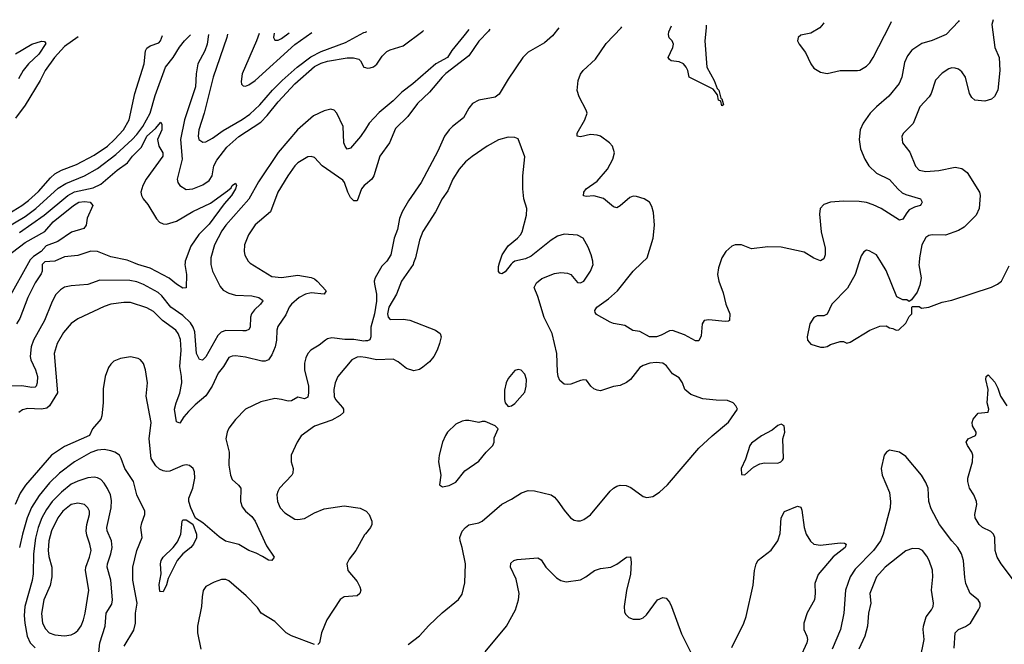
# Model space of a CAD drawing. Header units: inches. Extents: x 1649636 to 1815363, y 506543 to 641975.
# Tile 445 of 656: x 1727896 to 1733888, y 637681 to 641479. Entities that reach past the tile are written whole.
import ezdxf

# ---------------------------------------------------------------- set-up
doc = ezdxf.new("R2010")
doc.units = ezdxf.units.IN
doc.header["$MEASUREMENT"] = 0
for name, color, linetype in [('B7623', 7, 'Continuous'), ('B7624', 7, 'Continuous'), ('B7633', 7, 'Continuous'), ('B7634', 7, 'Continuous')]:
    doc.layers.add(name, color=color, linetype=linetype)

msp = doc.modelspace()

# ---------------------------------------------------------------- linework, layer by layer
at = {"layer": 'B7623', "color": 5}
for points, elevation in [([(1727949.4, 640000), (1727830, 639785.8)], 620), ([(1729059.5, 640000), (1729059.3, 639990), (1729069.1, 639950), (1729115.6, 639855.6), (1729134.8, 639834.8), (1729170, 639816.3), (1729210, 639803.5), (1729310, 639800.2), (1729351, 639790), (1729374.1, 639774.1), (1729375.8, 639770), (1729362.4, 639750), (1729324.4, 639715.6), (1729306.3, 639690), (1729301.3, 639670), (1729299.6, 639610), (1729290, 639595.6), (1729272.3, 639587.7), (1729253.7, 639586.3), (1729150, 639588.1), (1729121.5, 639578.5), (1729102.3, 639557.7), (1729030, 639429.6), (1729008.3, 639408.3), (1728990, 639413.6), (1728972.7, 639450), (1728961.8, 639581.8), (1728952.8, 639610), (1728936.4, 639636.4), (1728890, 639680.2), (1728815.6, 639730), (1728760.5, 639800.5), (1728740, 639820), (1728650, 639869.3), (1728610, 639884.7), (1728566.4, 639893.6), (1728384.4, 639895.6), (1728310, 639868.7), (1728210, 639861.6), (1728170, 639853.1), (1728143.9, 639836.1), (1728115.1, 639804.9), (1728090, 639756.2), (1728047.7, 639650), (1727980.2, 639530), (1727965.7, 639490), (1727960.2, 639430), (1727963.5, 639410), (1727993.4, 639350), (1728004.5, 639310), (1728003.5, 639270), (1727996.2, 639250), (1727990, 639244.8), (1727970, 639241.6), (1727910, 639251.8), (1727830.5, 639250.5)], 660), ([(1728043.1, 640000), (1728033.9, 639990), (1728033.5, 639950), (1728026.6, 639933.4), (1727990, 639878), (1727946.5, 639790), (1727897.9, 639662.1), (1727877.1, 639630)], 640), ([(1729297.6, 640000), (1729298.9, 639998.9), (1729430, 639917.1), (1729490, 639910.8), (1729590, 639925.6), (1729670, 639911), (1729690, 639903.1), (1729706.7, 639890), (1729760.8, 639830), (1729750, 639809), (1729670, 639817.8), (1729636.5, 639810), (1729596.5, 639790), (1729550, 639749.8), (1729535.5, 639730), (1729515.1, 639684.9), (1729467.7, 639612.3), (1729461.9, 639590), (1729459.5, 639530), (1729450.9, 639490), (1729430, 639440.9), (1729410, 639409.9), (1729390, 639403.4), (1729370, 639403.4), (1729270, 639427.6), (1729210, 639434.5), (1729190, 639433.8), (1729170, 639423.9), (1729136.3, 639370), (1729104, 639330), (1729068.4, 639250), (1729030, 639190.7), (1728963.6, 639136.4), (1728923.1, 639096.9), (1728895.5, 639064.5), (1728870, 639024.5), (1728850, 639034), (1728837.5, 639110), (1728848.1, 639150), (1728871.7, 639208.3), (1728882.4, 639270), (1728881.4, 639310), (1728871.3, 639370), (1728878, 639470), (1728874.4, 639534.4), (1728861.1, 639570), (1728846.3, 639590), (1728766.1, 639650), (1728710, 639704.2), (1728670, 639726), (1728570, 639759), (1728530, 639759.8), (1728450, 639749.1), (1728410, 639735.2), (1728250, 639660.3), (1728210, 639632), (1728162.6, 639577.4), (1728123.5, 639510), (1728106.4, 639450), (1728126.3, 639210), (1728078.2, 639130), (1728062.4, 639117.6), (1728030, 639111), (1727944.7, 639115.3), (1727914.2, 639105.8), (1727890.1, 639089.9)], 680), ([(1728902.4, 640000), (1728900.9, 639990), (1728911.4, 639928.6), (1728910, 639849.3), (1728890, 639847.4), (1728850, 639869.8), (1728806.9, 639906.9), (1728690, 639968.6), (1728614.5, 639990), (1728590.2, 640000)], 640), ([(1730000, 639525.3), (1729990, 639524.4), (1729930, 639533.5), (1729874.5, 639534.5), (1729796.4, 639543.6), (1729770, 639538), (1729756.4, 639530), (1729719.8, 639500.2), (1729668.8, 639470), (1729650.2, 639449.8), (1729636.8, 639423.2), (1729630.2, 639389.8), (1729630.1, 639350), (1729653.3, 639250), (1729654.8, 639210), (1729650, 639182.9), (1729630, 639172.6), (1729590, 639183.1), (1729550, 639160.9), (1729530, 639158.8), (1729489, 639170), (1729450, 639174.6), (1729364.3, 639155.7), (1729270, 639111.1), (1729210, 639046.9), (1729170, 638995.1), (1729158, 638970), (1729151.5, 638930), (1729170.2, 638850), (1729168.4, 638770), (1729179.1, 638710), (1729190, 638682.4), (1729228.5, 638648.5), (1729241.5, 638630), (1729240.2, 638550), (1729250, 638516.4), (1729270, 638490.3), (1729310, 638457.3), (1729329.2, 638430), (1729398.5, 638278.5), (1729444.9, 638210), (1729431, 638190), (1729410, 638191.8), (1729374.6, 638214.6), (1729335.3, 638235.3), (1729290, 638251.9), (1729230, 638287.7), (1729147.9, 638307.9), (1729110, 638333.1), (1729010, 638419.5), (1728966.8, 638446.8), (1728937.6, 638510), (1728925.7, 638550), (1728926.2, 638570), (1728949.8, 638630), (1728962.4, 638690), (1728960.3, 638730), (1728951.7, 638750), (1728930, 638767.2), (1728910, 638771.4), (1728890, 638768.7), (1728810, 638733.8), (1728790, 638731.2), (1728770, 638734.7), (1728746.6, 638746.6), (1728725.6, 638765.6), (1728696.2, 638810), (1728684.8, 638930), (1728696.9, 639030), (1728665, 639190), (1728673.8, 639270), (1728661.4, 639350), (1728649.2, 639389.2), (1728632.3, 639410), (1728617.8, 639417.8), (1728570, 639428.2), (1728510, 639418.4), (1728470, 639401.7), (1728450, 639384.7), (1728436, 639364), (1728415.9, 639310), (1728405.3, 639234.7), (1728405.1, 639150), (1728397.1, 639070), (1728390.7, 639049.3), (1728339.7, 638990), (1728320.5, 638950), (1728170, 638884.5), (1728089.2, 638830), (1727931.4, 638648.6), (1727899.9, 638600.1), (1727868.8, 638531.2)], 720), ([(1730000, 639423.8), (1729970, 639429.8), (1729950, 639427.6), (1729917, 639410), (1729833.4, 639310), (1729816.5, 639270), (1729807.1, 639230), (1729810, 639187.7), (1729818.3, 639170), (1729861.3, 639121.3), (1729867.6, 639110), (1729867, 639090), (1729847.6, 639072.4), (1729795.7, 639044.3), (1729690, 639007.2), (1729610, 638947.6), (1729585.3, 638910), (1729548.2, 638830), (1729548.4, 638790), (1729560.4, 638750), (1729558.3, 638721.7), (1729552.7, 638710), (1729477.6, 638630), (1729467.2, 638610), (1729461.7, 638590), (1729464.6, 638550), (1729482, 638510), (1729510, 638480.3), (1729570, 638442.4), (1729590, 638438.7), (1729630, 638446.3), (1729690, 638479.5), (1729750, 638503.7), (1729870, 638522.4), (1729968.8, 638508.8), (1730000, 638492.1)], 740), ([(1728531.6, 637670), (1728590, 637767.4), (1728601.2, 637810), (1728600.7, 637870), (1728611.2, 637930), (1728585.6, 638070), (1728584.8, 638150), (1728608.3, 638250), (1728640.9, 638330), (1728634.5, 638390), (1728639.8, 638420.2), (1728658, 638470), (1728657.4, 638490), (1728610, 638589.4), (1728589.8, 638670), (1728535.2, 638750), (1728514.3, 638810), (1728502.9, 638830), (1728475.8, 638850), (1728450, 638857.5), (1728410, 638864.4), (1728370, 638860.7), (1728330, 638846.5), (1728230, 638789.9), (1728137.9, 638722.1), (1728077.8, 638662.2), (1728014.9, 638585.1), (1727967.5, 638512.5), (1727941.4, 638450), (1727912.7, 638350), (1727894.9, 638270)], 740), ([(1728378.1, 637630), (1728383.2, 637690), (1728415.7, 637790), (1728423.4, 637870), (1728456.1, 637923.9), (1728461.8, 637950), (1728450.5, 638070.5), (1728428.6, 638150), (1728430.5, 638170), (1728451.9, 638230), (1728459.1, 638270), (1728455.8, 638310), (1728428.3, 638370), (1728427, 638390), (1728452.4, 638510), (1728456, 638556), (1728448.1, 638590), (1728430, 638627.8), (1728410, 638660.5), (1728390, 638682.3), (1728370, 638692.9), (1728350, 638697.1), (1728310, 638692), (1728250, 638673.5), (1728210, 638653.5), (1728150, 638606.7), (1728093.4, 638550), (1728059.3, 638500.7), (1728031.3, 638448.7), (1728008.8, 638390), (1727993.4, 638326.6), (1727979.9, 638230), (1727979.3, 638110), (1727972.1, 638067.9), (1727928.5, 637910), (1727924.2, 637855.8), (1727927.2, 637810), (1727941.4, 637730), (1727960.4, 637690), (1727990, 637659.8)], 760), ([(1730000, 638352), (1729994.7, 638345.3), (1729942.8, 638250), (1729901, 638199), (1729886.9, 638170), (1729893.8, 638130), (1729950, 638061.7), (1729967.3, 638030), (1729971.6, 638010), (1729966.9, 637990), (1729950, 637974.8), (1729871, 637969), (1729847.4, 637952.6), (1729765, 637830), (1729732.1, 637750), (1729720.3, 637690), (1729710, 637679.7)], 740), ([(1729690, 637678.7), (1729550, 637731.2), (1729518.8, 637750), (1729450, 637819.6), (1729366.4, 637870), (1729343.7, 637903.7), (1729275.5, 637975.5), (1729170, 638066), (1729150, 638074.6), (1729124.5, 638075.5), (1729080.6, 638059.4), (1729028.7, 638031.3), (1729012.8, 638007.2), (1729006, 637970), (1729003.7, 637910), (1728977.5, 637790), (1728978.6, 637750), (1728998, 637650)], 740)]:
    msp.add_lwpolyline(points, dxfattribs=dict(at, elevation=elevation))
for points, elevation in [([(1728250, 638539.1), (1728210, 638529.9), (1728159.8, 638490), (1728129, 638450), (1728089.2, 638370), (1728074.6, 638310), (1728069.2, 638250), (1728073.7, 638213.7), (1728090.9, 638150), (1728092.5, 638090), (1728081.1, 638038.9), (1728042.4, 637950), (1728028.4, 637868.4), (1728035.5, 637810), (1728053.8, 637773.8), (1728075.8, 637750), (1728110, 637738.4), (1728170, 637731.1), (1728210, 637737.2), (1728230, 637748), (1728250, 637765.2), (1728270, 637793.4), (1728285.2, 637830), (1728294.9, 637870), (1728317, 638010), (1728296.3, 638130), (1728298.4, 638150), (1728322, 638210), (1728330.5, 638250), (1728324.1, 638290), (1728304, 638344), (1728301.6, 638370), (1728304.7, 638410), (1728321.3, 638470), (1728320.2, 638490), (1728311.4, 638511.4), (1728290, 638529.8)], 780), ([(1728770, 637999), (1728750, 638002), (1728744.2, 638044.2), (1728756.3, 638110), (1728753.3, 638170), (1728757.6, 638190), (1728768.5, 638210), (1728830.5, 638269.5), (1728857.3, 638302.7), (1728876.2, 638350), (1728885.6, 638430), (1728890, 638437), (1728910, 638437.6), (1728951, 638411), (1728972.3, 638350), (1728972.3, 638327.7), (1728954.3, 638290), (1728938, 638270), (1728888.9, 638231.1), (1728854.5, 638190), (1728799.6, 638080.4), (1728790, 638042)], 720)]:
    msp.add_lwpolyline(points, close=True, dxfattribs=dict(at, elevation=elevation))
at = {"layer": 'B7624', "color": 5}
for points, elevation in [([(1729161.3, 641391.6), (1729157.7, 641370), (1729074.7, 641130), (1729019.5, 640910), (1728986.5, 640810), (1728982.2, 640770), (1728987.2, 640750), (1729010, 640735.3), (1729030, 640737.3), (1729070, 640758), (1729133.8, 640806.2), (1729250, 640872.8), (1729296, 640904), (1729358.6, 640961.4), (1729434.6, 641050), (1729493.5, 641110), (1729585.4, 641190), (1729667.2, 641252.8), (1729730, 641285.1), (1729879.7, 641340.3), (1729990, 641400.5), (1730000, 641404)], 680), ([(1729353.7, 641395.2), (1729337.6, 641350), (1729251.2, 641150), (1729243.8, 641103.8), (1729246.6, 641086.6), (1729257.2, 641077.2), (1729270, 641075), (1729290, 641082.3), (1729330, 641109.1), (1729570.9, 641329.1), (1729673.2, 641401.2)], 720), ([(1729445.2, 641396.9), (1729440.5, 641370), (1729450, 641354), (1729470, 641355), (1729490, 641364.7), (1729536.1, 641398.6)], 740), ([(1727790, 640199.9), (1727930, 640281.8), (1727993.7, 640330), (1728130, 640454.2), (1728177.9, 640482.1), (1728289.8, 640530), (1728370, 640573.6), (1728481, 640659), (1728581.4, 640750), (1728610, 640780.5), (1728644.7, 640830), (1728689.4, 640910), (1728721.6, 641018.4), (1728783.2, 641190), (1728830, 641250.1), (1728868.3, 641311.7), (1728900.2, 641350), (1728935.2, 641387.3)], 660), ([(1727830, 640301), (1727910, 640349.3), (1727950, 640379.4), (1728010, 640433.6), (1728083.1, 640516.8), (1728110, 640540.8), (1728150, 640563.3), (1728241.1, 640598.9), (1728350, 640655), (1728430, 640709.6), (1728474, 640750), (1728527.8, 640810), (1728561.6, 640870), (1728596.8, 641030), (1728653.3, 641210), (1728662.4, 641290), (1728670, 641307), (1728690, 641321.2), (1728742.2, 641337.8), (1728754.2, 641350), (1728765.9, 641384.1)], 680), ([(1728251.4, 641374.5), (1728170, 641316.2), (1728108.3, 641250), (1728050.8, 641170), (1728021.9, 641110), (1727930, 640958.9), (1727870, 640881.1)], 680), ([(1727870, 641271.6), (1727970, 641329.5), (1728030, 641348.3), (1728046.4, 641346.4), (1728054.7, 641334.7), (1728012.9, 641270), (1727949.4, 641210), (1727918, 641170), (1727890, 641119.7)], 660), ([(1729044.5, 641389.4), (1729037.4, 641330), (1729022.7, 641290), (1728980.4, 641210), (1728969.6, 641150), (1728966.7, 641070), (1728899.6, 640870), (1728874.8, 640750), (1728884.2, 640630), (1728855.6, 640510), (1728858.7, 640490), (1728870.2, 640470.2), (1728910, 640447.3), (1728950, 640451.2), (1729010, 640475.2), (1729050, 640502), (1729066.8, 640530), (1729078, 640590), (1729095.2, 640624.8), (1729156.5, 640703.5), (1729230, 640768.3), (1729363.2, 640856.8), (1729403.2, 640896.8), (1729470, 640980.1), (1729570, 641089.5), (1729690, 641193.9), (1729730, 641215.3), (1729770, 641227.4), (1729890, 641246.7), (1729928.2, 641248.2), (1729959.8, 641239.8), (1729970.3, 641230), (1729991.4, 641191.4), (1730000, 641188.3)], 660), ([(1730000, 640813.8), (1729971.3, 640768.7), (1729910, 640696.9), (1729890, 640691.6), (1729876.9, 640710), (1729869.9, 640730), (1729864.1, 640830), (1729826.2, 640910), (1729810, 640928.7), (1729790, 640934.5), (1729750, 640925), (1729684.7, 640895.3), (1729586.8, 640810), (1729468.5, 640671.5), (1729350, 640492.9), (1729291.3, 640388.7), (1729151.6, 640230), (1729125.7, 640194.3), (1729082.2, 640110), (1729060.2, 640030), (1729059.5, 640000)], 660), ([(1727894.4, 640185.6), (1728045.2, 640290), (1728189.1, 640410.9), (1728230, 640431.7), (1728342.6, 640457.4), (1728390, 640478.4), (1728490, 640563.3), (1728551.6, 640608.4), (1728583.8, 640650), (1728636.6, 640703.4), (1728671, 640770), (1728723.5, 640816.5), (1728756, 640856), (1728762, 640842), (1728760.9, 640810), (1728734.2, 640750), (1728743.8, 640710), (1728767.1, 640670), (1728766.9, 640650), (1728666.8, 640510), (1728646.2, 640470), (1728634, 640430), (1728637.1, 640410), (1728647.1, 640390), (1728676.2, 640356.2), (1728728, 640268), (1728747.6, 640247.6), (1728770, 640237.6), (1728790, 640236.6), (1728850, 640254.9), (1728950, 640312.8), (1729057.6, 640362.4), (1729160.7, 640439.3), (1729182.6, 640457.4), (1729190, 640470.8), (1729210, 640484.7), (1729214.9, 640470), (1729210.2, 640450), (1729184.6, 640410), (1729140.6, 640359.4), (1729050, 640235.7), (1728987.1, 640172.9), (1728937.9, 640102.1), (1728904, 640010), (1728902.4, 640000)], 640), ([(1730000, 640476.2), (1729992.8, 640470), (1729976.3, 640450), (1729950, 640378), (1729930, 640376.9), (1729910, 640397.2), (1729892.7, 640430), (1729873.7, 640490), (1729863.3, 640503.3), (1729736.2, 640590), (1729690, 640642), (1729670, 640647.3), (1729650, 640644.2), (1729590, 640609.7), (1729570, 640589.7), (1729528.3, 640530), (1729467.7, 640430), (1729422.7, 640310), (1729330, 640232.2), (1729289.1, 640170), (1729264.7, 640110), (1729262.7, 640070), (1729267.3, 640047.3), (1729286.7, 640010), (1729297.6, 640000)], 680), ([(1727765.2, 640000), (1727930, 640123.9), (1728049.5, 640190.5), (1728099.9, 640250), (1728224.2, 640350), (1728255.6, 640370), (1728290, 640374.4), (1728326, 640370), (1728340.7, 640350), (1728307.9, 640272.1), (1728300.4, 640230), (1728286.4, 640210), (1728212.3, 640187.7), (1728127.7, 640130), (1728056.6, 640103.4), (1728027.3, 640070), (1727981, 640039), (1727960.4, 640019.6), (1727949.4, 640000)], 620), ([(1728590.2, 640000), (1728550, 640016.5), (1728450, 640037.4), (1728370, 640069.8), (1728328.8, 640071.2), (1728250, 640045.5), (1728170, 640036.3), (1728109.5, 640010.5), (1728050, 640007.4), (1728043.1, 640000)], 640)]:
    msp.add_lwpolyline(points, dxfattribs=dict(at, elevation=elevation))
at = {"layer": 'B7633', "color": 5}
for points, elevation in [([(1730293.8, 640000), (1730290.2, 639990), (1730220.6, 639890), (1730189.2, 639810), (1730143.8, 639730), (1730135.3, 639690), (1730138.6, 639670), (1730150, 639655.6), (1730230, 639658.5), (1730270, 639652.3), (1730427.3, 639590), (1730455.5, 639570), (1730460.4, 639550), (1730450.5, 639510.5), (1730437.4, 639470), (1730416.5, 639430), (1730390, 639397.6), (1730350, 639365.1), (1730328.7, 639351.3), (1730295.6, 639344.4), (1730250, 639357.7), (1730199.3, 639399.3), (1730170, 639414), (1730069.8, 639409.8), (1730000, 639423.8)], 740), ([(1730120.5, 640000), (1730100.5, 639979.5), (1730060.2, 639910), (1730054.2, 639890), (1730054.6, 639870), (1730067.4, 639810), (1730066.9, 639766.9), (1730055.1, 639690), (1730032.6, 639610), (1730032.6, 639550), (1730027, 639533), (1730013.5, 639526.5), (1730000, 639525.3)], 720), ([(1730261.4, 637678.6), (1730328.6, 637731.4), (1730385.8, 637794.2), (1730467.4, 637872.6), (1730567.7, 637952.3), (1730590, 637985.5), (1730606, 638054), (1730609, 638170), (1730589.9, 638270), (1730576.1, 638310), (1730575, 638330), (1730590, 638368), (1730608.7, 638391.3), (1730630, 638406.3), (1730690, 638419.6), (1730709.8, 638430.2), (1730830, 638533.7), (1730890, 638563.1), (1730950, 638602.6), (1730990, 638616.5), (1731030, 638613.7), (1731130, 638588.7), (1731150, 638575.3), (1731171.9, 638551.9), (1731210, 638495.5), (1731248, 638450), (1731270, 638436.4), (1731290, 638432.4), (1731310, 638432.4), (1731330, 638440.4), (1731370, 638468.4), (1731490, 638611.8), (1731509.2, 638630.8), (1731530, 638642), (1731550, 638647.8), (1731586.4, 638646.4), (1731614.9, 638634.9), (1731690, 638579.1), (1731712.8, 638572.8), (1731750, 638579.5), (1731790, 638605.5), (1731838.7, 638650), (1732030, 638873.7), (1732110, 638948.4), (1732210, 639031.3), (1732264, 639110), (1732255.3, 639130), (1732238, 639150), (1732204, 639164), (1732134.4, 639165.6), (1732054, 639174), (1731979.7, 639199.7), (1731943.7, 639230), (1731929.3, 639270), (1731910, 639301.2), (1731870, 639326), (1731833.4, 639373.4), (1731810, 639391), (1731770, 639394.2), (1731731, 639391), (1731690, 639376.9), (1731670, 639364.5), (1731613, 639290), (1731590, 639271.8), (1731550, 639254.5), (1731509.3, 639249.3), (1731430, 639222.4), (1731410, 639225.6), (1731390, 639235.1), (1731372.7, 639250), (1731346.3, 639286.3), (1731330, 639289.4), (1731310, 639285.1), (1731250, 639262.9), (1731230, 639260.7), (1731210, 639262.9), (1731184.4, 639284.4), (1731174.3, 639310), (1731170, 639338), (1731165.3, 639450), (1731136.4, 639570), (1731087.7, 639667.7), (1731050, 639795.1), (1731027.3, 639850), (1731041.4, 639878.6), (1731073.9, 639906.1), (1731150, 639936), (1731190, 639942), (1731230, 639938), (1731250.4, 639930.4), (1731290, 639880.7), (1731310, 639878), (1731329.2, 639890), (1731369.3, 639950), (1731386, 639990), (1731384.9, 640000)], 740), ([(1730895.9, 640000), (1730887.1, 639992.9), (1730850, 639946.6), (1730830, 639933.2), (1730818, 639938), (1730810, 639948), (1730810, 639978), (1730816.8, 640000)], 740), ([(1732159.3, 640000), (1732148.4, 639970), (1732143.2, 639930), (1732151.4, 639890), (1732178, 639818), (1732193.8, 639750), (1732217.2, 639690), (1732216.5, 639650), (1732210, 639645.1), (1732190, 639643.7), (1732090, 639654.3), (1732062.8, 639650), (1732050.3, 639629.7), (1732043.6, 639556.4), (1732030, 639527), (1732010, 639526.3), (1731941.7, 639561.7), (1731870, 639589.8), (1731850, 639587.7), (1731800.1, 639559.9), (1731772.7, 639550), (1731730, 639551.2), (1731670, 639582), (1731628, 639588), (1731579.3, 639619.3), (1731510, 639631.1), (1731490, 639639.1), (1731406, 639686), (1731398, 639698), (1731395.6, 639710), (1731408.4, 639730), (1731478.7, 639781.3), (1731533.6, 639830), (1731630, 639950.3), (1731683.4, 640000)], 720), ([(1733003.8, 640000), (1732981.3, 639930), (1732934, 639846), (1732839.1, 639750), (1732810, 639688.7), (1732790, 639678), (1732750, 639677.2), (1732730, 639668.7), (1732704.9, 639630), (1732687.7, 639550), (1732690.8, 639530), (1732710, 639506), (1732770, 639486.8), (1732790, 639486.8), (1732810, 639491), (1732830, 639504.7), (1732890, 639522), (1732910, 639522), (1732930, 639512), (1732950, 639518), (1733069.3, 639590.7), (1733130, 639616), (1733170, 639618), (1733190, 639604.7), (1733210, 639602), (1733230, 639592), (1733247.3, 639592.7), (1733290, 639634), (1733310, 639674), (1733326, 639690), (1733326, 639730), (1733330, 639734), (1733370, 639734), (1733384.7, 639724.7), (1733430, 639730.7), (1733510, 639760.5), (1733570, 639773), (1733810, 639852.4), (1733846, 639870), (1733871, 639889), (1733918.5, 639981.5)], 740), ([(1733369.5, 640000), (1733368.3, 639988.3), (1733382.4, 639910), (1733375.3, 639864.7), (1733357.1, 639822.9), (1733323.6, 639776.4), (1733310, 639766), (1733294.6, 639774.6), (1733270, 639775.3), (1733234, 639794), (1733170, 639953.2), (1733140.7, 640000)], 740), ([(1733975.3, 638030), (1733868.6, 638170), (1733844.2, 638210), (1733832.4, 638250), (1733829.8, 638329.8), (1733823.1, 638350), (1733807, 638367), (1733755.6, 638390), (1733735.1, 638410), (1733712, 638450), (1733709.4, 638470.6), (1733721.2, 638530), (1733719.3, 638550), (1733702.7, 638590), (1733676, 638630), (1733666.6, 638670), (1733667, 638690), (1733694.5, 638790), (1733696.2, 638830), (1733691.6, 638850), (1733664.2, 638890), (1733656.2, 638910), (1733669.2, 638930), (1733712.3, 638950), (1733716.6, 638963.4), (1733717.6, 638970), (1733694, 639010), (1733691.8, 639030), (1733699.5, 639050), (1733730, 639085.5), (1733790, 639092), (1733793.3, 639110), (1733784.2, 639150), (1733789.8, 639230), (1733776.2, 639290), (1733779, 639310), (1733790, 639318.8), (1733830, 639274.9), (1733850, 639238), (1733865.2, 639190), (1733903.9, 639130)], 720), ([(1733583.5, 637656.5), (1733589.8, 637750.2), (1733609.4, 637770), (1733652.2, 637787.8), (1733682.9, 637810), (1733731.5, 637890), (1733740.7, 637910), (1733742, 637930), (1733729.4, 637950), (1733681.6, 637990), (1733655.1, 638050), (1733647.6, 638087.6), (1733639.7, 638190), (1733628.4, 638230), (1733604.7, 638270), (1733569.3, 638309.3), (1733495, 638410), (1733444.1, 638504.1), (1733429.8, 638550), (1733424.5, 638630), (1733410, 638665.1), (1733383.5, 638710), (1733290, 638822.7), (1733250, 638849.2), (1733190, 638862), (1733172, 638850), (1733158, 638830), (1733138, 638750), (1733146, 638710), (1733190, 638604.7), (1733196.5, 638550), (1733192.9, 638510), (1733151.6, 638350), (1733135.3, 638310), (1733093.2, 638250), (1732981.6, 638138.4), (1732951, 638090), (1732922.9, 638010), (1732910.9, 637870), (1732890.9, 637770), (1732841.4, 637650)], 740), ([(1732230, 637661.7), (1732302.5, 637810), (1732317, 637850), (1732359.5, 638040.5), (1732367.3, 638130), (1732378, 638170), (1732390, 638191.7), (1732470, 638252.2), (1732509.7, 638310), (1732524.7, 638355.3), (1732531.1, 638450), (1732550, 638488.2), (1732630, 638520.4), (1732650, 638514.8), (1732657.1, 638497.1), (1732670.2, 638390), (1732682.3, 638350), (1732708.6, 638308.6), (1732730, 638290.3), (1732770, 638283.6), (1732890, 638298), (1732915.6, 638295.6), (1732926, 638290), (1732920.5, 638270), (1732847.8, 638212.2), (1732755.3, 638104.7), (1732735.3, 638050), (1732737.6, 637990), (1732732.6, 637950), (1732688.4, 637871.6), (1732669.1, 637810), (1732668.9, 637770), (1732687.4, 637730), (1732690.2, 637710), (1732687.1, 637690), (1732644.8, 637595.2)], 720), ([(1730000, 638492.1), (1730004, 638490), (1730024, 638470), (1730039.1, 638430), (1730039.1, 638410), (1730030.6, 638390), (1730000, 638352)], 740), ([(1733375.8, 637590), (1733401.1, 637710), (1733394.9, 637770), (1733396.9, 637790), (1733412.7, 637847.3), (1733444.5, 637890), (1733454.8, 637910), (1733458.4, 637930), (1733444.4, 638010), (1733452.5, 638090), (1733450.6, 638130.6), (1733430.8, 638190), (1733416.8, 638216.8), (1733390.7, 638250.7), (1733370, 638261.3), (1733330, 638262.6), (1733290, 638248.5), (1733162.8, 638150), (1733111.1, 638090), (1733071, 637990), (1733077.1, 637930), (1733061.5, 637870), (1733056.5, 637790), (1733038.8, 637730), (1733002.9, 637650)], 760), ([(1730730, 637633.8), (1730858.7, 637790), (1730913.6, 637890), (1730932.8, 637950), (1730936.4, 637990), (1730917, 638077), (1730884.2, 638150), (1730885.1, 638174.9), (1730904, 638190), (1730924.4, 638195.6), (1731050, 638205.5), (1731070, 638193.4), (1731099.1, 638150), (1731163.9, 638083.9), (1731190, 638067.7), (1731221.1, 638061.1), (1731310, 638073.4), (1731341.2, 638090), (1731394, 638130), (1731430, 638141.6), (1731494, 638150), (1731531.3, 638168.7), (1731590, 638210.6), (1731613.4, 638213.4), (1731618, 638178), (1731612.8, 638107.2), (1731590, 638008), (1731574.9, 637910), (1731577.1, 637877.1), (1731583.4, 637863.4), (1731603.9, 637843.9), (1731630, 637832.7), (1731670, 637832.4), (1731690, 637841.6), (1731710, 637859.3), (1731778.4, 637950), (1731810, 637965.3), (1731830, 637961.3), (1731850, 637936.4), (1731863.2, 637910), (1731923.3, 637743.4), (1731981.5, 637630)], 720)]:
    msp.add_lwpolyline(points, dxfattribs=dict(at, elevation=elevation))
for points, elevation in [([(1730930, 639352), (1730910, 639346.6), (1730870, 639298), (1730857, 639270), (1730846.9, 639226.9), (1730846, 639170), (1730850.7, 639150), (1730870, 639126.8), (1730890, 639130.7), (1730910, 639144.9), (1730970, 639214.8), (1730978.5, 639250), (1730979.7, 639290), (1730970, 639324), (1730947.2, 639347.2)], 760), ([(1730630, 639042), (1730610, 639040.9), (1730590, 639038), (1730550, 639019.3), (1730500.4, 638970), (1730487, 638950), (1730470.4, 638910), (1730448.4, 638830), (1730446, 638790), (1730459.1, 638710), (1730451.3, 638651.3), (1730470, 638638), (1730510, 638646), (1730550, 638666.8), (1730605.1, 638734.9), (1730690, 638794.9), (1730734.5, 638850), (1730775.1, 638890), (1730783.7, 638910), (1730784.1, 638935.9), (1730809, 638990), (1730790, 639009), (1730730, 639035.3), (1730710, 639036), (1730690, 639029.3)], 760), ([(1732530, 639019.3), (1732510, 639012), (1732476.4, 638983.6), (1732410, 638949.2), (1732350, 638904), (1732338.8, 638890), (1732314, 638806), (1732286.8, 638750), (1732290, 638714), (1732310, 638712), (1732362, 638758), (1732401.2, 638778.8), (1732430, 638784.9), (1732510, 638782.8), (1732528, 638790), (1732539.3, 638800.7), (1732544, 638810), (1732541.2, 638930), (1732552.7, 638970), (1732548.7, 639010)], 740)]:
    msp.add_lwpolyline(points, close=True, dxfattribs=dict(at, elevation=elevation))
at = {"layer": 'B7634', "color": 5}
msp.add_line((1730000, 641404, 680), (1730009.9, 641407.5, 680), dxfattribs=at)
for points, elevation in [([(1733613.8, 641475.3), (1733610, 641468.4), (1733535.5, 641390), (1733450, 641351.9), (1733386.1, 641333.9), (1733325.3, 641294.7), (1733300.1, 641259.9), (1733281.6, 641218.4), (1733264.6, 641130), (1733249, 641091), (1733185.9, 641014.1), (1733110.1, 640949.9), (1733072.1, 640910), (1733030.2, 640850), (1733012, 640810), (1733004.2, 640750), (1733013.7, 640693.7), (1733038.8, 640630), (1733064.1, 640590), (1733110, 640545), (1733190, 640508.1), (1733239.7, 640450), (1733267, 640427), (1733290, 640415.9), (1733377.6, 640390), (1733388.5, 640370), (1733382.6, 640357.4), (1733376.3, 640350), (1733340.9, 640339.1), (1733310, 640322.3), (1733294.4, 640305.6), (1733270, 640266), (1733250, 640260.5), (1733138, 640330), (1733090, 640354), (1733050, 640367.9), (1733005.9, 640374.1), (1732910, 640375.3), (1732830, 640369.7), (1732790, 640354.7), (1732767.2, 640330), (1732763, 640297), (1732774.8, 640190), (1732797.3, 640090), (1732798.5, 640050), (1732790, 640025.6), (1732770, 640012.6), (1732730, 640028.4), (1732670, 640065.1), (1732530, 640096.4), (1732450, 640096.9), (1732350, 640084.7), (1732290, 640110.9), (1732250.9, 640110.9), (1732230, 640101.6), (1732194, 640070), (1732170.2, 640030), (1732159.3, 640000)], 720), ([(1732789.3, 641459.8), (1732785.9, 641454.1), (1732766.4, 641430), (1732710, 641398), (1732650, 641386), (1732634, 641370), (1732630.6, 641350), (1732639.1, 641330), (1732679.5, 641279.5), (1732710.4, 641210), (1732730, 641183.8), (1732770, 641161.1), (1732810, 641152.9), (1732890, 641171), (1732995.3, 641170), (1733010, 641172.1), (1733050, 641196.1), (1733070, 641217.4), (1733090, 641248.8), (1733194.4, 641450), (1733202, 641467.5)], 720), ([(1733821.5, 641479.2), (1733813.4, 641450), (1733830.8, 641310), (1733857.1, 641250), (1733860.4, 641170), (1733848.4, 641050), (1733828.7, 641011.3), (1733810, 640996.2), (1733770, 640984.2), (1733709.2, 640990), (1733690, 641006), (1733676.2, 641030), (1733651.3, 641130), (1733630, 641162), (1733610, 641178.4), (1733590, 641185.1), (1733570, 641187), (1733550, 641180.7), (1733510, 641153.3), (1733469.2, 641110.8), (1733443.7, 641030), (1733430.2, 641009.8), (1733374.6, 640950), (1733333, 640847), (1733274.8, 640790), (1733264.9, 640770), (1733268, 640730), (1733314.1, 640674.1), (1733347.5, 640587.5), (1733370, 640564.4), (1733410, 640556.9), (1733490, 640561.5), (1733590, 640582.4), (1733630, 640574.7), (1733662.3, 640550), (1733738, 640430), (1733740.5, 640410), (1733734.4, 640330), (1733717.6, 640290), (1733643.1, 640216.9), (1733610, 640197.2), (1733530, 640169.7), (1733450, 640171.8), (1733430, 640167.3), (1733410, 640153.6), (1733386.9, 640110), (1733372.4, 640030), (1733369.5, 640000)], 740), ([(1730758, 641421.6), (1730748.8, 641410), (1730690, 641349), (1730630, 641258.7), (1730490, 641152.5), (1730466.5, 641130), (1730390, 641038.4), (1730316.3, 640970), (1730257.8, 640890), (1730182.6, 640817.4), (1730146.2, 640730), (1730088.3, 640650), (1730051.8, 640530), (1730039.3, 640510), (1730000, 640476.2)], 680), ([(1730630.2, 641419.2), (1730598.4, 641381.6), (1730527.2, 641292.8), (1730498.9, 641250), (1730429.4, 641210.6), (1730289.3, 641090), (1730221.7, 641038.4), (1730170, 640986.3), (1730084.2, 640915.8), (1730023, 640850), (1730000, 640813.8)], 660), ([(1730000, 641188.3), (1730010, 641184.7), (1730030, 641185.6), (1730050, 641193.2), (1730070, 641209.3), (1730102.8, 641257.2), (1730130, 641284.8), (1730150, 641295), (1730230, 641319.3), (1730349.8, 641410), (1730352.9, 641414)], 660), ([(1731177.3, 641429.5), (1731139.8, 641380.2), (1731090, 641338.5), (1730990, 641281), (1730958.5, 641250), (1730870, 641118), (1730814.4, 641025.6), (1730790, 641008.8), (1730690, 640989.8), (1730651.7, 640970), (1730630, 640942), (1730596.7, 640883.3), (1730530, 640829.8), (1730510, 640809.8), (1730481.8, 640770), (1730440.8, 640679.2), (1730339.7, 640490), (1730262.6, 640377.4), (1730224.1, 640310), (1730208.6, 640270), (1730196, 640204), (1730175.3, 640150), (1730155.6, 640050), (1730130.2, 640010), (1730120.5, 640000)], 720), ([(1731683.4, 640000), (1731715.6, 640030), (1731752.2, 640150), (1731758.7, 640230), (1731753.9, 640306.1), (1731742.7, 640342.7), (1731728.5, 640368.5), (1731697.2, 640390), (1731650, 640404.4), (1731630, 640405.7), (1731610, 640398.3), (1731550, 640346.3), (1731530, 640335.8), (1731510, 640340.5), (1731450, 640392.2), (1731390, 640407), (1731343.7, 640403.7), (1731327.5, 640407.5), (1731328.8, 640430), (1731342.7, 640450), (1731410, 640496.9), (1731472.9, 640570), (1731506.4, 640630), (1731516.8, 640670), (1731504.4, 640710), (1731485.7, 640730), (1731430, 640770.6), (1731410, 640777.8), (1731370, 640781), (1731310, 640767.6), (1731289.6, 640770), (1731288.6, 640790), (1731336.4, 640870), (1731349.7, 640910), (1731344, 640930), (1731302, 641010), (1731288.4, 641048.4), (1731295.8, 641110), (1731310, 641147.7), (1731324.7, 641170), (1731399.9, 641240.1), (1731465.5, 641334.5), (1731556.1, 641430), (1731559.9, 641436.6)], 720), ([(1732073.7, 641446.3), (1732074.1, 641430), (1732065.8, 641350), (1732078.2, 641190), (1732123.2, 641110), (1732140.8, 641060.8), (1732151.3, 641050), (1732162.8, 641002.8), (1732170, 640998), (1732177.3, 640970), (1732178.8, 640961.2), (1732170, 640955.3), (1732163.1, 640983.1), (1732150, 640989.3), (1732142, 641022), (1732116, 641056), (1731969.8, 641129.8), (1731962.2, 641170), (1731953.1, 641190), (1731935.4, 641210), (1731910, 641222.7), (1731862, 641230), (1731850, 641237.2), (1731842, 641250), (1731871.8, 641310), (1731874.5, 641330), (1731866.6, 641350), (1731849.8, 641369.8), (1731843.9, 641390), (1731846.2, 641406.2), (1731863.8, 641442.4)], 680), ([(1730816.8, 640000), (1730832.2, 640050), (1730870, 640103.6), (1730926, 640150), (1730943.5, 640170), (1730954, 640190), (1730979.6, 640290), (1730982, 640330), (1730965.1, 640390), (1730958.7, 640450), (1730958, 640530), (1730970, 640646), (1730930, 640755.3), (1730910, 640762.7), (1730870, 640764.2), (1730810, 640747.8), (1730742, 640710), (1730650, 640648), (1730610, 640614.3), (1730570.8, 640569.2), (1730533.2, 640510), (1730502.1, 640437.9), (1730466.9, 640390), (1730426.5, 640310), (1730348.9, 640191.1), (1730330, 640138), (1730304.8, 640030), (1730293.8, 640000)], 740), ([(1731384.9, 640000), (1731383.7, 640010), (1731374.5, 640050), (1731356.1, 640096.1), (1731325.2, 640150), (1731290, 640169.5), (1731210, 640175.8), (1731170, 640163), (1731130, 640139.1), (1731010, 640040.4), (1730974.5, 640025.5), (1730909.3, 640010.7), (1730895.9, 640000)], 740), ([(1733140.7, 640000), (1733109.6, 640049.6), (1733066.4, 640073.6), (1733050, 640077.2), (1733033.2, 640066.8), (1733017.5, 640042.5), (1733003.8, 640000)], 740)]:
    msp.add_lwpolyline(points, dxfattribs=dict(at, elevation=elevation))

doc.saveas('drawing.dxf')
